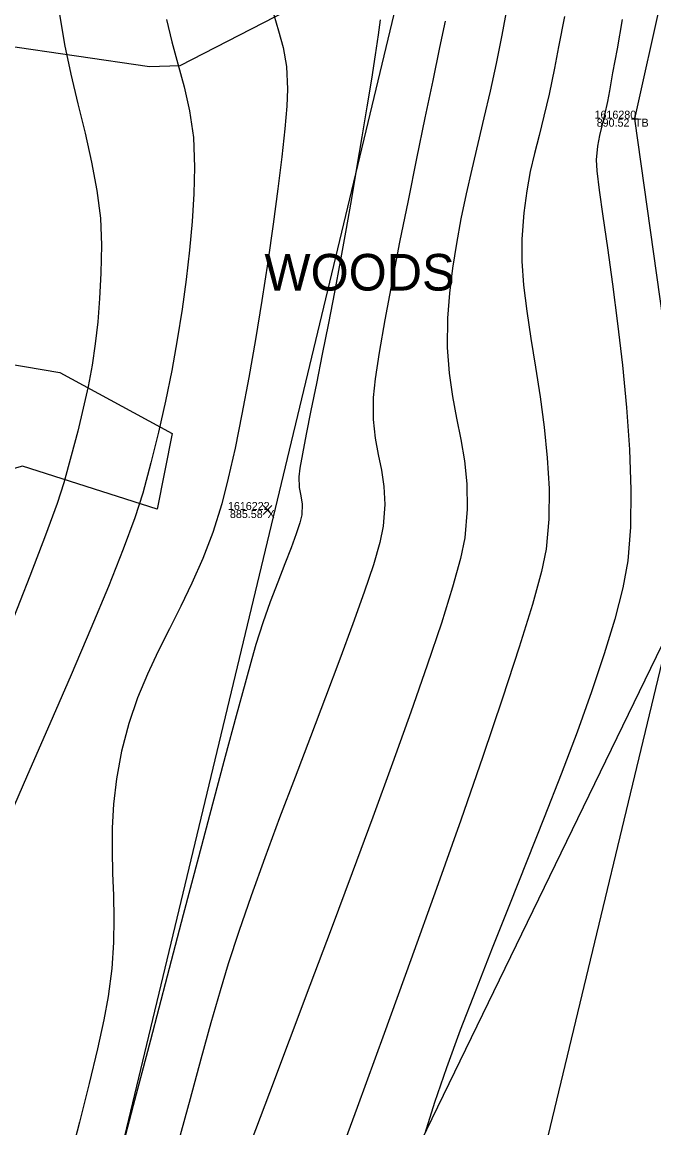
# Model space of a CAD drawing. Extents: x 1957117 to 1971063, y 701601 to 715861.
# Drawn here: x 1963305.15 to 1963332.78, y 706062.39 to 706110.73 of the extents above; entities that cross this region are included whole.
import ezdxf

# ---------------------------------------------------------------- set-up
doc = ezdxf.new("R2010")
doc.units = 0
for name, color, linetype in [('AP_X_Lights', 7, 'Continuous'), ('DT_X_Break_Line', 7, 'Continuous'), ('DT_X_Contour_Major', 7, 'Continuous'), ('DT_X_Contour_Minor', 7, 'Continuous'), ('GE_X_CL_20', 7, 'Continuous'), ('HY_X_Water_Edge', 7, 'Continuous'), ('PV_P_Drive', 7, 'Continuous'), ('PV_P_Shoulder', 7, 'Continuous'), ('RS_Raster1', 7, 'Continuous'), ('RW_X_Esmt_RR', 7, 'Continuous'), ('SC_Scratch1', 7, 'Continuous'), ('SC_Shading5', 7, 'Continuous'), ('VG_X_Text', 7, 'Continuous'), ('VG_X_Tree_Line_Rt', 7, 'Continuous')]:
    doc.layers.add(name, color=color, linetype=linetype)

msp = doc.modelspace()

# ---------------------------------------------------------------- linework, layer by layer
at = {"layer": 'AP_X_Lights'}
for p, q in [((1963315.689, 706089.205), (1963316.077, 706089.595)), ((1963315.689, 706089.595), (1963316.077, 706089.205))]:
    msp.add_line(p, q, dxfattribs=at)
at = {"layer": 'DT_X_Break_Line'}
msp.add_lwpolyline([(1963248.355, 705747.376), (1963261.829, 705795.923), (1963267.581, 705840.559), (1963287.153, 705892.264), (1963291.083, 705944.763), (1963301.574, 705996.211), (1963311.528, 706039.027), (1963334.717, 706086.75), (1963331.957, 706106.508), (1963348.786, 706182.796), (1963365.664, 706223.934), (1963373.462, 706281.461), (1963387.853, 706330.217), (1963397.264, 706379.501), (1963407.696, 706427.592), (1963426.755, 706477.16), (1963442.136, 706524.014), (1963446.007, 706569.971), (1963489.391, 706666.839), (1963500.526, 706701.536)], dxfattribs=at)
at = {"layer": 'DT_X_Contour_Major'}
for points in [[(1963316.158, 706111.043), (1963316.362, 706110.347), (1963316.563, 706109.614), (1963316.713, 706108.783), (1963316.765, 706107.795), (1963316.73, 706107.062), (1963316.643, 706106.063), (1963316.511, 706104.84), (1963316.339, 706103.436), (1963316.131, 706101.894), (1963315.894, 706100.255), (1963315.634, 706098.564), (1963315.355, 706096.861), (1963315.064, 706095.189), (1963314.765, 706093.592), (1963314.465, 706092.111), (1963314.169, 706090.789), (1963313.883, 706089.668), (1963313.491, 706088.42), (1963313.052, 706087.275), (1963312.58, 706086.208), (1963312.089, 706085.194), (1963311.591, 706084.209), (1963311.103, 706083.229), (1963310.635, 706082.229), (1963310.204, 706081.184), (1963309.822, 706080.07), (1963309.504, 706078.863), (1963309.277, 706077.655), (1963309.146, 706076.543), (1963309.089, 706075.5), (1963309.084, 706074.504), (1963309.109, 706073.529), (1963309.142, 706072.551), (1963309.161, 706071.547), (1963309.145, 706070.491), (1963309.07, 706069.359), (1963308.916, 706068.128), (1963308.73, 706067.12), (1963308.45, 706065.842), (1963308.089, 706064.334), (1963307.66, 706062.634), (1963307.177, 706060.783)], [(1963316.158, 706111.043), (1963316.362, 706110.347), (1963316.563, 706109.614), (1963316.713, 706108.783), (1963316.765, 706107.795), (1963316.73, 706107.062), (1963316.643, 706106.063), (1963316.511, 706104.84), (1963316.339, 706103.436), (1963316.131, 706101.894), (1963315.894, 706100.255), (1963315.634, 706098.564), (1963315.355, 706096.861), (1963315.064, 706095.189), (1963314.765, 706093.592), (1963314.465, 706092.111), (1963314.169, 706090.789), (1963313.883, 706089.668), (1963313.491, 706088.42), (1963313.052, 706087.275), (1963312.58, 706086.208), (1963312.089, 706085.194), (1963311.591, 706084.209), (1963311.103, 706083.229), (1963310.635, 706082.229), (1963310.204, 706081.184), (1963309.822, 706080.07), (1963309.504, 706078.863), (1963309.277, 706077.655), (1963309.146, 706076.543), (1963309.089, 706075.5), (1963309.084, 706074.504), (1963309.109, 706073.529), (1963309.142, 706072.551), (1963309.161, 706071.547), (1963309.145, 706070.491), (1963309.07, 706069.359), (1963308.916, 706068.128), (1963308.73, 706067.12), (1963308.45, 706065.842), (1963308.089, 706064.334), (1963307.66, 706062.634), (1963307.177, 706060.783)], [(1963331.403, 706110.848), (1963331.17, 706109.563), (1963330.979, 706108.505), (1963330.837, 706107.723), (1963330.752, 706107.262), (1963330.624, 706106.67), (1963330.505, 706106.201), (1963330.4, 706105.772), (1963330.317, 706105.301), (1963330.262, 706104.704), (1963330.29, 706104.223), (1963330.392, 706103.386), (1963330.551, 706102.246), (1963330.75, 706100.858), (1963330.97, 706099.274), (1963331.195, 706097.547), (1963331.405, 706095.732), (1963331.585, 706093.881), (1963331.716, 706092.047), (1963331.78, 706090.284), (1963331.76, 706088.645), (1963331.638, 706087.183), (1963331.423, 706085.999), (1963331.076, 706084.631), (1963330.615, 706083.106), (1963330.057, 706081.451), (1963329.422, 706079.691), (1963328.728, 706077.854), (1963327.991, 706075.965), (1963327.231, 706074.05), (1963326.465, 706072.136), (1963325.711, 706070.25), (1963324.989, 706068.417), (1963324.314, 706066.664), (1963323.706, 706065.018), (1963323.183, 706063.503), (1963322.763, 706062.148)], [(1963331.403, 706110.848), (1963331.17, 706109.563), (1963330.979, 706108.505), (1963330.837, 706107.723), (1963330.752, 706107.262), (1963330.624, 706106.67), (1963330.505, 706106.201), (1963330.4, 706105.772), (1963330.317, 706105.301), (1963330.262, 706104.704), (1963330.29, 706104.223), (1963330.392, 706103.386), (1963330.551, 706102.246), (1963330.75, 706100.858), (1963330.97, 706099.274), (1963331.195, 706097.547), (1963331.405, 706095.732), (1963331.585, 706093.881), (1963331.716, 706092.047), (1963331.78, 706090.284), (1963331.76, 706088.645), (1963331.638, 706087.183), (1963331.423, 706085.999), (1963331.076, 706084.631), (1963330.615, 706083.106), (1963330.057, 706081.451), (1963329.422, 706079.691), (1963328.728, 706077.854), (1963327.991, 706075.965), (1963327.231, 706074.05), (1963326.465, 706072.136), (1963325.711, 706070.25), (1963324.989, 706068.417), (1963324.314, 706066.664), (1963323.706, 706065.018), (1963323.183, 706063.503), (1963322.763, 706062.148)]]:
    msp.add_lwpolyline(points, dxfattribs=at)
at = {"layer": 'DT_X_Contour_Minor'}
for points in [[(1963326.349, 706111.333), (1963326.128, 706110.157), (1963325.878, 706108.913), (1963325.616, 706107.713), (1963325.349, 706106.55), (1963325.081, 706105.417), (1963324.821, 706104.308), (1963324.574, 706103.216), (1963324.346, 706102.135), (1963324.145, 706101.057), (1963323.975, 706099.977), (1963323.844, 706098.887), (1963323.757, 706097.781), (1963323.741, 706096.506), (1963323.822, 706095.381), (1963323.969, 706094.366), (1963324.152, 706093.416), (1963324.34, 706092.49), (1963324.5, 706091.547), (1963324.603, 706090.543), (1963324.617, 706089.437), (1963324.511, 706088.186), (1963324.328, 706087.284), (1963323.981, 706086.024), (1963323.489, 706084.453), (1963322.874, 706082.617), (1963322.156, 706080.561), (1963321.355, 706078.332), (1963320.492, 706075.977), (1963319.587, 706073.541), (1963318.662, 706071.071), (1963317.735, 706068.612), (1963316.829, 706066.211), (1963315.964, 706063.915), (1963315.159, 706061.768)], [(1963326.349, 706111.333), (1963326.128, 706110.157), (1963325.878, 706108.913), (1963325.616, 706107.713), (1963325.349, 706106.55), (1963325.081, 706105.417), (1963324.821, 706104.308), (1963324.574, 706103.216), (1963324.346, 706102.135), (1963324.145, 706101.057), (1963323.975, 706099.977), (1963323.844, 706098.887), (1963323.757, 706097.781), (1963323.741, 706096.506), (1963323.822, 706095.381), (1963323.969, 706094.366), (1963324.152, 706093.416), (1963324.34, 706092.49), (1963324.5, 706091.547), (1963324.603, 706090.543), (1963324.617, 706089.437), (1963324.511, 706088.186), (1963324.328, 706087.284), (1963323.981, 706086.024), (1963323.489, 706084.453), (1963322.874, 706082.617), (1963322.156, 706080.561), (1963321.355, 706078.332), (1963320.492, 706075.977), (1963319.587, 706073.541), (1963318.662, 706071.071), (1963317.735, 706068.612), (1963316.829, 706066.211), (1963315.964, 706063.915), (1963315.159, 706061.768)], [(1963311.462, 706110.847), (1963311.696, 706109.866), (1963311.968, 706108.899), (1963312.242, 706107.906), (1963312.479, 706106.849), (1963312.642, 706105.687), (1963312.694, 706104.384), (1963312.66, 706103.222), (1963312.587, 706102.014), (1963312.477, 706100.766), (1963312.331, 706099.484), (1963312.15, 706098.176), (1963311.937, 706096.847), (1963311.692, 706095.505), (1963311.417, 706094.155), (1963311.114, 706092.806), (1963310.784, 706091.462), (1963310.428, 706090.131), (1963310.084, 706089.059), (1963309.576, 706087.687), (1963308.925, 706086.06), (1963308.158, 706084.217), (1963307.296, 706082.202), (1963306.366, 706080.057), (1963305.389, 706077.823), (1963304.39, 706075.542)], [(1963311.462, 706110.847), (1963311.696, 706109.866), (1963311.968, 706108.899), (1963312.242, 706107.906), (1963312.479, 706106.849), (1963312.642, 706105.687), (1963312.694, 706104.384), (1963312.66, 706103.222), (1963312.587, 706102.014), (1963312.477, 706100.766), (1963312.331, 706099.484), (1963312.15, 706098.176), (1963311.937, 706096.847), (1963311.692, 706095.505), (1963311.417, 706094.155), (1963311.114, 706092.806), (1963310.784, 706091.462), (1963310.428, 706090.131), (1963310.084, 706089.059), (1963309.576, 706087.687), (1963308.925, 706086.06), (1963308.158, 706084.217), (1963307.296, 706082.202), (1963306.366, 706080.057), (1963305.389, 706077.823), (1963304.39, 706075.542)], [(1963306.791, 706111.07), (1963307.011, 706109.758), (1963307.288, 706108.451), (1963307.594, 706107.155), (1963307.904, 706105.874), (1963308.189, 706104.61), (1963308.421, 706103.369), (1963308.575, 706102.156), (1963308.623, 706100.972), (1963308.595, 706099.754), (1963308.542, 706098.648), (1963308.461, 706097.627), (1963308.351, 706096.663), (1963308.21, 706095.731), (1963308.036, 706094.803), (1963307.827, 706093.852), (1963307.582, 706092.851), (1963307.298, 706091.774), (1963306.973, 706090.594), (1963306.679, 706089.685), (1963306.177, 706088.303), (1963305.492, 706086.507), (1963304.649, 706084.355)], [(1963306.791, 706111.07), (1963307.011, 706109.758), (1963307.288, 706108.451), (1963307.594, 706107.155), (1963307.904, 706105.874), (1963308.189, 706104.61), (1963308.421, 706103.369), (1963308.575, 706102.156), (1963308.623, 706100.972), (1963308.595, 706099.754), (1963308.542, 706098.648), (1963308.461, 706097.627), (1963308.351, 706096.663), (1963308.21, 706095.731), (1963308.036, 706094.803), (1963307.827, 706093.852), (1963307.582, 706092.851), (1963307.298, 706091.774), (1963306.973, 706090.594), (1963306.679, 706089.685), (1963306.177, 706088.303), (1963305.492, 706086.507), (1963304.649, 706084.355)], [(1963320.804, 706110.826), (1963320.721, 706110.178), (1963320.593, 706109.303), (1963320.428, 706108.241), (1963320.233, 706107.032), (1963320.015, 706105.718), (1963319.782, 706104.338), (1963319.541, 706102.932), (1963319.299, 706101.542), (1963319.068, 706100.265), (1963318.814, 706098.924), (1963318.547, 706097.562), (1963318.279, 706096.218), (1963318.021, 706094.935), (1963317.783, 706093.753), (1963317.576, 706092.713), (1963317.412, 706091.857), (1963317.3, 706091.224), (1963317.252, 706090.857), (1963317.269, 706090.388), (1963317.338, 706090.018), (1963317.397, 706089.65), (1963317.383, 706089.189), (1963317.302, 706088.843), (1963317.14, 706088.358), (1963316.913, 706087.752), (1963316.637, 706087.042), (1963316.329, 706086.246), (1963316.006, 706085.383), (1963315.682, 706084.469), (1963315.375, 706083.524), (1963315.192, 706082.893), (1963314.9, 706081.835), (1963314.509, 706080.396), (1963314.032, 706078.618), (1963313.48, 706076.548), (1963312.865, 706074.229), (1963312.199, 706071.707), (1963311.493, 706069.025), (1963310.759, 706066.229), (1963310.01, 706063.364), (1963309.256, 706060.473)], [(1963320.804, 706110.826), (1963320.721, 706110.178), (1963320.593, 706109.303), (1963320.428, 706108.241), (1963320.233, 706107.032), (1963320.015, 706105.718), (1963319.782, 706104.338), (1963319.541, 706102.932), (1963319.299, 706101.542), (1963319.068, 706100.265), (1963318.814, 706098.924), (1963318.547, 706097.562), (1963318.279, 706096.218), (1963318.021, 706094.935), (1963317.783, 706093.753), (1963317.576, 706092.713), (1963317.412, 706091.857), (1963317.3, 706091.224), (1963317.252, 706090.857), (1963317.269, 706090.388), (1963317.338, 706090.018), (1963317.397, 706089.65), (1963317.383, 706089.189), (1963317.302, 706088.843), (1963317.14, 706088.358), (1963316.913, 706087.752), (1963316.637, 706087.042), (1963316.329, 706086.246), (1963316.006, 706085.383), (1963315.682, 706084.469), (1963315.375, 706083.524), (1963315.192, 706082.893), (1963314.9, 706081.835), (1963314.509, 706080.396), (1963314.032, 706078.618), (1963313.48, 706076.548), (1963312.865, 706074.229), (1963312.199, 706071.707), (1963311.493, 706069.025), (1963310.759, 706066.229), (1963310.01, 706063.364), (1963309.256, 706060.473)], [(1963323.651, 706110.777), (1963323.411, 706109.613), (1963323.113, 706108.179), (1963322.772, 706106.543), (1963322.406, 706104.774), (1963322.03, 706102.938), (1963321.661, 706101.103), (1963321.317, 706099.338), (1963321.012, 706097.709), (1963320.764, 706096.285), (1963320.59, 706095.132), (1963320.505, 706094.319), (1963320.503, 706093.353), (1963320.588, 706092.543), (1963320.722, 706091.826), (1963320.864, 706091.144), (1963320.976, 706090.433), (1963321.016, 706089.635), (1963320.947, 706088.687), (1963320.799, 706087.981), (1963320.515, 706087.01), (1963320.116, 706085.811), (1963319.621, 706084.422), (1963319.051, 706082.881), (1963318.425, 706081.225), (1963317.764, 706079.491), (1963317.088, 706077.718), (1963316.415, 706075.942), (1963315.767, 706074.202), (1963315.163, 706072.534), (1963314.624, 706070.976), (1963314.168, 706069.566), (1963313.813, 706068.377), (1963313.411, 706066.978), (1963312.971, 706065.398), (1963312.497, 706063.663), (1963311.998, 706061.802)], [(1963323.651, 706110.777), (1963323.411, 706109.613), (1963323.113, 706108.179), (1963322.772, 706106.543), (1963322.406, 706104.774), (1963322.03, 706102.938), (1963321.661, 706101.103), (1963321.317, 706099.338), (1963321.012, 706097.709), (1963320.764, 706096.285), (1963320.59, 706095.132), (1963320.505, 706094.319), (1963320.503, 706093.353), (1963320.588, 706092.543), (1963320.722, 706091.826), (1963320.864, 706091.144), (1963320.976, 706090.433), (1963321.016, 706089.635), (1963320.947, 706088.687), (1963320.799, 706087.981), (1963320.515, 706087.01), (1963320.116, 706085.811), (1963319.621, 706084.422), (1963319.051, 706082.881), (1963318.425, 706081.225), (1963317.764, 706079.491), (1963317.088, 706077.718), (1963316.415, 706075.942), (1963315.767, 706074.202), (1963315.163, 706072.534), (1963314.624, 706070.976), (1963314.168, 706069.566), (1963313.813, 706068.377), (1963313.411, 706066.978), (1963312.971, 706065.398), (1963312.497, 706063.663), (1963311.998, 706061.802)], [(1963328.867, 706110.973), (1963328.617, 706109.642), (1963328.44, 706108.71), (1963328.205, 706107.574), (1963327.976, 706106.614), (1963327.759, 706105.771), (1963327.558, 706104.985), (1963327.377, 706104.199), (1963327.223, 706103.352), (1963327.099, 706102.387), (1963327.01, 706101.243), (1963327.007, 706100.281), (1963327.086, 706099.228), (1963327.226, 706098.096), (1963327.407, 706096.896), (1963327.607, 706095.642), (1963327.807, 706094.347), (1963327.986, 706093.022), (1963328.122, 706091.681), (1963328.196, 706090.336), (1963328.187, 706089), (1963328.074, 706087.685), (1963327.873, 706086.713), (1963327.473, 706085.266), (1963326.897, 706083.4), (1963326.167, 706081.17), (1963325.306, 706078.632), (1963324.335, 706075.842), (1963323.276, 706072.857), (1963322.154, 706069.732), (1963320.988, 706066.522), (1963319.803, 706063.284), (1963318.62, 706060.074)], [(1963328.867, 706110.973), (1963328.617, 706109.642), (1963328.44, 706108.71), (1963328.205, 706107.574), (1963327.976, 706106.614), (1963327.759, 706105.771), (1963327.558, 706104.985), (1963327.377, 706104.199), (1963327.223, 706103.352), (1963327.099, 706102.387), (1963327.01, 706101.243), (1963327.007, 706100.281), (1963327.086, 706099.228), (1963327.226, 706098.096), (1963327.407, 706096.896), (1963327.607, 706095.642), (1963327.807, 706094.347), (1963327.986, 706093.022), (1963328.122, 706091.681), (1963328.196, 706090.336), (1963328.187, 706089), (1963328.074, 706087.685), (1963327.873, 706086.713), (1963327.473, 706085.266), (1963326.897, 706083.4), (1963326.167, 706081.17), (1963325.306, 706078.632), (1963324.335, 706075.842), (1963323.276, 706072.857), (1963322.154, 706069.732), (1963320.988, 706066.522), (1963319.803, 706063.284), (1963318.62, 706060.074)]]:
    msp.add_lwpolyline(points, dxfattribs=at)
at = {"layer": 'GE_X_CL_20'}
msp.add_lwpolyline([(1963418.3, 706437.397), (1962895.621, 704261.062)], dxfattribs=at)
at = {"layer": 'HY_X_Water_Edge'}
msp.add_spline([(1963191.723, 701994.048), (1963062.047, 702441.167), (1962863.491, 703169.356), (1962827.53, 703438.691), (1962823.213, 703537.412), (1962817.962, 703593.874), (1962817.97, 703697.316), (1962828.582, 703804.235), (1962836.461, 703844.734), (1962850.687, 703896.004), (1962867.251, 703938.846), (1962873.848, 703992.355), (1962884.135, 704091.371), (1962891.241, 704140.854), (1962897.382, 704180.529), (1962905.467, 704230.979), (1962943.949, 704328.022), (1962948.537, 704378.842), (1962964.114, 704426.264), (1963004.885, 704570.73), (1963042.054, 704716.522), (1963062.038, 704814.417), (1963072.171, 704860.237), (1963090.023, 704956.798), (1963107.066, 705031.783), (1963133.773, 705105.742), (1963148.685, 705206.74), (1963175.48, 705301.059), (1963191.635, 705353.417), (1963210.988, 705447.286), (1963219.532, 705497.27), (1963230.124, 705549.475), (1963251.052, 705591.159), (1963275.289, 705693.429), (1963292.982, 705784.032), (1963302.841, 705839.645), (1963335.126, 705936.766), (1963359.752, 706046.75), (1963389.133, 706177.299), (1963417.827, 706273.456), (1963475.868, 706451.902), (1963533.782, 706640.53), (1963553.86, 706696.984), (1963580.184, 706715.425), (1963609.172, 706718.73), (1963617.062, 706714.691), (1963619.447, 706694.678), (1963564.282, 706533.07), (1963531.853, 706395.229), (1963434.4, 706006.96), (1963354.09, 705679.186), (1963237.513, 705206.07), (1963167.369, 704892.962), (1963059.145, 704434.176), (1962907.914, 703908.742), (1962877.458, 703703.326), (1962898.357, 703412.121), (1962942.65, 703052.267), (1963048.963, 702674.866), (1963191.468, 702189.666), (1963245.396, 702019.832)], degree=3, dxfattribs=at)
at = {"layer": 'PV_P_Drive'}
for p, q in [((1963331.811, 706106.508), (1963332.103, 706106.508)), ((1963331.957, 706106.654), (1963331.957, 706106.362)), ((1963331.957, 706106.508), (1963331.957, 706106.508))]:
    msp.add_line(p, q, dxfattribs=at)
at = {"layer": 'RW_X_Esmt_RR'}
msp.add_lwpolyline([(1962866.45, 704268.068), (1963123.345, 705337.727), (1963135.496, 705336.937), (1963400.797, 706441.601)], dxfattribs=at)
at = {"layer": 'SC_Shading5'}
for points in [[(1963026.912, 704294.121), (1963138.818, 704737.794), (1963251.679, 705213.963), (1963374.306, 705730.111), (1963454.783, 706045.593), (1963517.244, 706296.713), (1963562.763, 706479.256), (1963580.13, 706553.799), (1963589.678, 706586.994)], [(1963609.915, 706579.703), (1963587.283, 706499.153), (1963552.056, 706354.005), (1963480.911, 706069.234), (1963357.401, 705576.869), (1963272.751, 705226.931), (1963210.247, 704956.481), (1963044.97, 704288.881)]]:
    msp.add_spline(points, degree=3, dxfattribs=at)
at = {"layer": 'VG_X_Tree_Line_Rt'}
msp.add_lwpolyline([(1963319.336, 706112.573), (1963312.053, 706108.824), (1963310.725, 706108.769), (1963304.339, 706109.705), (1963299.885, 706109.439), (1963296.528, 706104.896), (1963295.557, 706099.62), (1963296.969, 706097.729), (1963301.197, 706096.361), (1963306.806, 706095.408), (1963311.711, 706092.74), (1963311.059, 706089.437), (1963305.167, 706091.31), (1963296.365, 706088.812), (1963293.809, 706088.593), (1963287.798, 706085.237), (1963288.243, 706078.256), (1963288.656, 706071.535), (1963285.294, 706070.456), (1963282.846, 706063.715), (1963281.227, 706058.865)], dxfattribs=at)

# ---------------------------------------------------------------- texts
at = {"layer": 'PV_P_Shoulder'}
for s, p in [('890.52', (1963330.282, 706106.158)), ('885.58', (1963314.241, 706089.05))]:
    msp.add_text(s, height=0.35, dxfattribs=at).set_placement(p)
at = {"layer": 'RS_Raster1'}
for s, p in [('1616280', (1963330.188, 706106.508)), ('1616222', (1963314.153, 706089.4))]:
    msp.add_text(s, height=0.35, dxfattribs=at).set_placement(p)
at = {"layer": 'SC_Scratch1'}
for s, p in [('TB', (1963331.957, 706106.158)), ('X', (1963315.883, 706089.05))]:
    msp.add_text(s, height=0.35, dxfattribs=at).set_placement(p)
at = {"layer": 'VG_X_Text'}
msp.add_text('WOODS', height=1.6, dxfattribs=at).set_placement((1963315.75, 706098.995))

doc.saveas('drawing.dxf')
